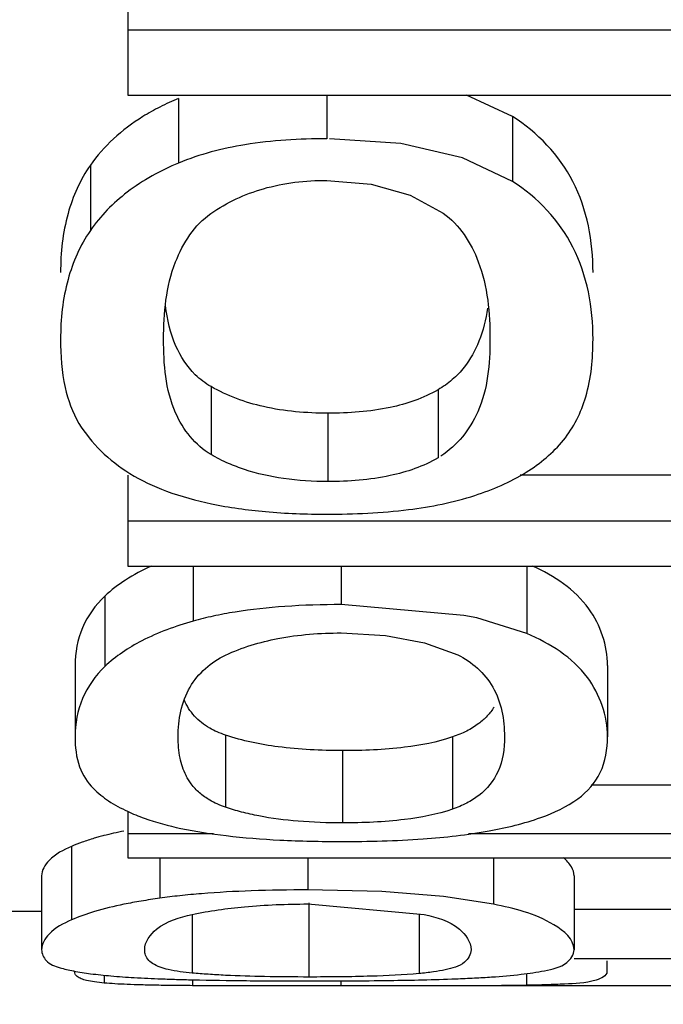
# Paper-space layout 'Sheet' of a CAD drawing. Header units: inches. Extents: x 0.2 to 10.8, y 0.2 to 8.3.
# Tile 511 of 545: x 8.0831 to 8.0935, y 6.6113 to 6.6272. Entities that reach past the tile are written whole.
import ezdxf

# ---------------------------------------------------------------- set-up
doc = ezdxf.new("R2010")
doc.units = ezdxf.units.IN
doc.header["$MEASUREMENT"] = 0
doc.layers.get('0').update_dxf_attribs({"lineweight": 5})

psp = doc.layouts.new('Sheet')

# ---------------------------------------------------------------- linework, layer by layer
at = {"color": 0, "linetype": 'ByBlock', "lineweight": -3}
for p, q in [((8.084877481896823, 6.627742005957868), (8.084877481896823, 6.626010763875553)), ((8.100877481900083, 6.627060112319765), (8.084877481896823, 6.627060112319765)), ((8.084877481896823, 6.626010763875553), (8.100877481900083, 6.626010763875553)), ((8.085697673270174, 6.625958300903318), (8.085697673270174, 6.624914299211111)), ((8.088092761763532, 6.626010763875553), (8.088092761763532, 6.625307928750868)), ((8.091094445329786, 6.625664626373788), (8.090349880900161, 6.626010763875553)), ((8.091094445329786, 6.625664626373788), (8.091094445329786, 6.624617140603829)), ((8.084270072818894, 6.624878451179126), (8.084270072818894, 6.62382163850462)), ((8.086222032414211, 6.621298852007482), (8.086222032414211, 6.620199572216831)), ((8.089890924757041, 6.621247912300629), (8.089890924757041, 6.620148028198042)), ((8.088110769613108, 6.620868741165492), (8.088110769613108, 6.619764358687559)), ((8.084877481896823, 6.619868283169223), (8.084877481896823, 6.618394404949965)), ((8.094818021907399, 6.619868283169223), (8.091216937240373, 6.619868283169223)), ((8.100877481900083, 6.619124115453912), (8.084877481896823, 6.619124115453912)), ((8.084877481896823, 6.618394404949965), (8.100877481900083, 6.618394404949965)), ((8.085931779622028, 6.618394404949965), (8.085931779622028, 6.617505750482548)), ((8.08832686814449, 6.618394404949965), (8.08832686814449, 6.617773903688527)), ((8.09132855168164, 6.618394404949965), (8.09132855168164, 6.617304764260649)), ((8.084504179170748, 6.617912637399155), (8.084504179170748, 6.616773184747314)), ((8.090309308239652, 6.617595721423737), (8.08832686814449, 6.617773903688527)), ((8.090519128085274, 6.617562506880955), (8.090309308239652, 6.617595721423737)), ((8.09132855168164, 6.617304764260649), (8.090519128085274, 6.617562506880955)), ((8.084022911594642, 6.616789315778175), (8.084022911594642, 6.61563653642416)), ((8.092630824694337, 6.616789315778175), (8.092630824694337, 6.61563653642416)), ((8.086456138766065, 6.61566383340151), (8.086456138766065, 6.61449770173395)), ((8.090125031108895, 6.615633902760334), (8.090125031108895, 6.614467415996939)), ((8.088344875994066, 6.615413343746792), (8.088344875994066, 6.614244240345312)), ((8.094881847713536, 6.614851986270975), (8.092365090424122, 6.614851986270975)), ((8.084877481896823, 6.614432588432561), (8.084877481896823, 6.613680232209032)), ((8.086262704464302, 6.614068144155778), (8.084877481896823, 6.614068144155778)), ((8.096601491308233, 6.614068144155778), (8.090383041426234, 6.614068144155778)), ((8.083963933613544, 6.613863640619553), (8.083963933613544, 6.612676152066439)), ((8.084877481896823, 6.613680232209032), (8.100877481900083, 6.613680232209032)), ((8.085391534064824, 6.613680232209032), (8.085391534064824, 6.61302637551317)), ((8.087786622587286, 6.613680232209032), (8.087786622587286, 6.613160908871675)), ((8.090788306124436, 6.613680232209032), (8.090788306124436, 6.612927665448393)), ((8.083482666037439, 6.613387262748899), (8.083482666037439, 6.612194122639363)), ((8.092090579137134, 6.613387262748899), (8.092090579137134, 6.612194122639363)), ((8.088981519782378, 6.613133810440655), (8.087786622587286, 6.613160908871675)), ((8.08997888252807, 6.613054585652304), (8.088981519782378, 6.613133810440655)), ((8.090788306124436, 6.612927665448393), (8.08997888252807, 6.613054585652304)), ((8.087786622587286, 6.612933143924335), (8.089668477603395, 6.612763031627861)), ((8.087804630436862, 6.612950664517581), (8.087804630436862, 6.611752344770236)), ((8.093747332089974, 6.612845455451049), (8.092090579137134, 6.612845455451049)), ((8.083482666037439, 6.612809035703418), (8.08187748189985, 6.612809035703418)), ((8.085915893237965, 6.612761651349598), (8.085915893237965, 6.611816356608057)), ((8.089584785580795, 6.612763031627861), (8.089584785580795, 6.611808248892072)), ((8.095530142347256, 6.612045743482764), (8.092090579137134, 6.612045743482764)), ((8.092621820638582, 6.612011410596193), (8.092621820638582, 6.611842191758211)), ((8.084495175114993, 6.611770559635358), (8.084495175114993, 6.61165496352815)), ((8.091319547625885, 6.611808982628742), (8.091319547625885, 6.611618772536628)), ((8.085922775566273, 6.61170739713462), (8.085922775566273, 6.611612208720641)), ((8.086600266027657, 6.611609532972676), (8.085922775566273, 6.611612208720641)), ((8.087401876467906, 6.611608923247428), (8.086600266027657, 6.611609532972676)), ((8.099189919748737, 6.611609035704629), (8.087401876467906, 6.611608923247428)), ((8.088317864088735, 6.611609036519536), (8.088239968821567, 6.611609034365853)), ((8.088317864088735, 6.611688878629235), (8.088317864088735, 6.611609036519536)), ((8.091319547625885, 6.611618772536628), (8.09051012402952, 6.611611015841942))]:
    psp.add_line(p, q, dxfattribs=at)
for points in [[(8.091094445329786, 6.624617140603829), (8.090285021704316, 6.62499787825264), (8.089287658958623, 6.625229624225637), (8.088136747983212, 6.625305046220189)], [(8.088092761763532, 6.624633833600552), (8.088810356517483, 6.624573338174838), (8.089438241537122, 6.624394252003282), (8.08997461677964, 6.624103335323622)], [(8.08832686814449, 6.617316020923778), (8.08904446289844, 6.617275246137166), (8.089672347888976, 6.617154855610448), (8.090208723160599, 6.616960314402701)]]:
    psp.add_lwpolyline(points, dxfattribs=at)
for points, knots in [([(8.085697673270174, 6.625958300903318), (8.085595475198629, 6.625916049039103), (8.085398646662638, 6.625826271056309), (8.085209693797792, 6.625720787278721), (8.085119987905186, 6.625665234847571)], [0, 0, 0, 0, 0.5117392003, 1, 1, 1, 1]), ([(8.085119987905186, 6.625665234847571), (8.084950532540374, 6.625560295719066), (8.084637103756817, 6.625326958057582), (8.084378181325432, 6.625033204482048), (8.084270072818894, 6.624878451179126)], [0, 0, 0, 0, 0.5135819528, 1, 1, 1, 1]), ([(8.092396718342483, 6.623142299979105), (8.092396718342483, 6.623644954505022), (8.09221801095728, 6.624657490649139), (8.091499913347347, 6.625411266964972), (8.091094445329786, 6.625664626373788)], [0, 0, 0, 0, 0.5125096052, 1, 1, 1, 1]), ([(8.088092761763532, 6.625307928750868), (8.087650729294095, 6.625307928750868), (8.086836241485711, 6.625259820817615), (8.086039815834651, 6.625057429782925), (8.085697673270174, 6.624914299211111)], [0, 0, 0, 0, 0.5437675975, 1, 1, 1, 1]), ([(8.084270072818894, 6.624878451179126), (8.08410594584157, 6.624643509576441), (8.083853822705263, 6.624075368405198), (8.083788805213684, 6.62346334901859), (8.083788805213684, 6.623142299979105)], [0, 0, 0, 0, 0.4716472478, 1, 1, 1, 1]), ([(8.085697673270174, 6.624914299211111), (8.085404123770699, 6.624791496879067), (8.08486574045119, 6.624498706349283), (8.084433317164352, 6.624058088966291), (8.084270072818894, 6.62382163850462)], [0, 0, 0, 0, 0.5254921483, 1, 1, 1, 1]), ([(8.086219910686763, 6.624098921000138), (8.086476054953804, 6.624278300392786), (8.087086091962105, 6.624558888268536), (8.087748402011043, 6.624633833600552), (8.088092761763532, 6.624633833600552)], [0, 0, 0, 0, 0.475915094, 1, 1, 1, 1]), ([(8.092396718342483, 6.622064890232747), (8.092396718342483, 6.622573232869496), (8.092219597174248, 6.623594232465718), (8.091501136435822, 6.624360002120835), (8.091094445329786, 6.624617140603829)], [0, 0, 0, 0, 0.5137339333, 1, 1, 1, 1]), ([(8.085454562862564, 6.622064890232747), (8.085454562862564, 6.622486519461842), (8.085522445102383, 6.623242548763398), (8.08595496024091, 6.623913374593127), (8.086219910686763, 6.624098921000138)], [0, 0, 0, 0, 0.5658776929, 1, 1, 1, 1]), ([(8.08997461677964, 6.624103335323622), (8.090238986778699, 6.623918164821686), (8.090667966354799, 6.62324340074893), (8.0907309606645, 6.622487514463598), (8.0907309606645, 6.622064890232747)], [0, 0, 0, 0, 0.4330181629, 1, 1, 1, 1]), ([(8.084270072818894, 6.62382163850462), (8.084105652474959, 6.623583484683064), (8.083853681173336, 6.623008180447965), (8.083788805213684, 6.622389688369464), (8.083788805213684, 6.622064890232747)], [0, 0, 0, 0, 0.4711818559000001, 1, 1, 1, 1]), ([(8.085965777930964, 6.621491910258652), (8.08583225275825, 6.621621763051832), (8.08560325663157, 6.62197900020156), (8.085513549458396, 6.622386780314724), (8.085485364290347, 6.622610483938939)], [0, 0, 0, 0, 0.4523740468, 1, 1, 1, 1]), ([(8.090691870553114, 6.622567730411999), (8.090664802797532, 6.622385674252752), (8.090584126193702, 6.622046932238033), (8.090414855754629, 6.621739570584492), (8.09031498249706, 6.621613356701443)], [0, 0, 0, 0, 0.5334896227, 1, 1, 1, 1]), ([(8.083788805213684, 6.622064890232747), (8.083788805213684, 6.621804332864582), (8.083820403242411, 6.621334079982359), (8.083978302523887, 6.620882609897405), (8.084085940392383, 6.620705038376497)], [0, 0, 0, 0, 0.5565027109, 1, 1, 1, 1]), ([(8.086222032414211, 6.620199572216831), (8.085966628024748, 6.62034846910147), (8.085503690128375, 6.620944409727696), (8.085454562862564, 6.621663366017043), (8.085454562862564, 6.622064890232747)], [0, 0, 0, 0, 0.4240589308, 1, 1, 1, 1]), ([(8.0907309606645, 6.622064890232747), (8.0907309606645, 6.621668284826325), (8.090668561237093, 6.620938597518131), (8.090198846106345, 6.620342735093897), (8.089936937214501, 6.620176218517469)], [0, 0, 0, 0, 0.5609960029, 1, 1, 1, 1]), ([(8.091919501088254, 6.620433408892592), (8.092085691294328, 6.620636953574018), (8.092345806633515, 6.621170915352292), (8.092396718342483, 6.621752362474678), (8.092396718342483, 6.622064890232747)], [0, 0, 0, 0, 0.4567575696, 1, 1, 1, 1]), ([(8.09031498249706, 6.621613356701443), (8.090257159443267, 6.621540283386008), (8.09012651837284, 6.621404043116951), (8.089972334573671, 6.621295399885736), (8.089890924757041, 6.621247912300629)], [0, 0, 0, 0, 0.4971618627, 1, 1, 1, 1]), ([(8.086222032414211, 6.621298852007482), (8.086175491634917, 6.621325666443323), (8.086085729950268, 6.621384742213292), (8.08600409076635, 6.621454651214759), (8.085965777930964, 6.621491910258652)], [0, 0, 0, 0, 0.5012606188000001, 1, 1, 1, 1]), ([(8.088110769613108, 6.620868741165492), (8.087762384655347, 6.620868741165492), (8.087107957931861, 6.620922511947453), (8.08648445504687, 6.621147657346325), (8.086222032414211, 6.621298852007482)], [0, 0, 0, 0, 0.534950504, 1, 1, 1, 1]), ([(8.089890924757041, 6.621247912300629), (8.089653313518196, 6.621109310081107), (8.089061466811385, 6.620910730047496), (8.088447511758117, 6.620868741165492), (8.088110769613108, 6.620868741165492)], [0, 0, 0, 0, 0.4496088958, 1, 1, 1, 1]), ([(8.084085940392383, 6.620705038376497), (8.084184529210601, 6.620542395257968), (8.084430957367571, 6.620237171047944), (8.084741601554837, 6.620000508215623), (8.084908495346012, 6.619895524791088)], [0, 0, 0, 0, 0.4909943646, 1, 1, 1, 1]), ([(8.090485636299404, 6.619539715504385), (8.090775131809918, 6.619633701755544), (8.091304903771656, 6.619856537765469), (8.091752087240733, 6.62022836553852), (8.091919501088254, 6.620433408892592)], [0, 0, 0, 0, 0.5348478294, 1, 1, 1, 1]), ([(8.086504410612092, 6.620056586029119), (8.086455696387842, 6.62007784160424), (8.086360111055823, 6.620122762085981), (8.086267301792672, 6.620173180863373), (8.086222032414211, 6.620199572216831)], [0, 0, 0, 0, 0.5035479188, 1, 1, 1, 1]), ([(8.08676122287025, 6.619958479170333), (8.086717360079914, 6.619973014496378), (8.086630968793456, 6.62000375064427), (8.086546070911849, 6.620038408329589), (8.086504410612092, 6.620056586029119)], [0, 0, 0, 0, 0.5041184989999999, 1, 1, 1, 1]), ([(8.089890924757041, 6.620148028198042), (8.089653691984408, 6.620008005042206), (8.08906201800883, 6.619806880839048), (8.088447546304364, 6.619764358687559), (8.088110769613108, 6.619764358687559)], [0, 0, 0, 0, 0.4499365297, 1, 1, 1, 1]), ([(8.084908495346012, 6.619895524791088), (8.08509382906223, 6.619778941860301), (8.085525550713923, 6.619579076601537), (8.085982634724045, 6.619456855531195), (8.086229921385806, 6.619404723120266)], [0, 0, 0, 0, 0.4642023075, 1, 1, 1, 1]), ([(8.088110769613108, 6.619764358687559), (8.087871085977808, 6.619764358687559), (8.087414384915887, 6.6197912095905), (8.086966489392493, 6.619890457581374), (8.08676122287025, 6.619958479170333)], [0, 0, 0, 0, 0.5257059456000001, 1, 1, 1, 1]), ([(8.088092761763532, 6.619235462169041), (8.08853421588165, 6.619235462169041), (8.089341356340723, 6.619272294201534), (8.090138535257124, 6.619427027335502), (8.090485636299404, 6.619539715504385)], [0, 0, 0, 0, 0.5474453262, 1, 1, 1, 1]), ([(8.086229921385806, 6.619404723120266), (8.086516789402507, 6.619344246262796), (8.08713689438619, 6.61925833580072), (8.087761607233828, 6.619235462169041), (8.088092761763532, 6.619235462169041)], [0, 0, 0, 0, 0.4695824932, 1, 1, 1, 1]), ([(8.085257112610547, 6.618396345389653), (8.085112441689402, 6.618331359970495), (8.08484636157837, 6.618191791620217), (8.0846063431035, 6.618009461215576), (8.084504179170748, 6.617912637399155)], [0, 0, 0, 0, 0.5297977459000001, 1, 1, 1, 1]), ([(8.092630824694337, 6.616789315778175), (8.092630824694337, 6.617111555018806), (8.09238939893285, 6.617833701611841), (8.091767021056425, 6.618239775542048), (8.09142121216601, 6.61839737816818)], [0, 0, 0, 0, 0.4588546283, 1, 1, 1, 1]), ([(8.084504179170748, 6.617912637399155), (8.084352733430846, 6.617769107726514), (8.084100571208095, 6.61742011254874), (8.084022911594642, 6.616997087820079), (8.084022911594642, 6.616789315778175)], [0, 0, 0, 0, 0.5010592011, 1, 1, 1, 1]), ([(8.086609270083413, 6.617653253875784), (8.086491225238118, 6.617634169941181), (8.086263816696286, 6.617591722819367), (8.086039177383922, 6.617536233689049), (8.085931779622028, 6.617505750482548)], [0, 0, 0, 0, 0.5171645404, 1, 1, 1, 1]), ([(8.08832686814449, 6.617773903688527), (8.088021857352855, 6.617773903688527), (8.087447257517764, 6.61775733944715), (8.086875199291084, 6.617696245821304), (8.086609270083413, 6.617653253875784)], [0, 0, 0, 0, 0.5310143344, 1, 1, 1, 1]), ([(8.085931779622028, 6.617505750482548), (8.085646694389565, 6.617424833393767), (8.085137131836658, 6.617241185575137), (8.08467910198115, 6.616940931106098), (8.084504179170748, 6.616773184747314)], [0, 0, 0, 0, 0.5501106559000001, 1, 1, 1, 1]), ([(8.086454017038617, 6.616957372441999), (8.086722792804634, 6.617082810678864), (8.08734283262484, 6.617267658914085), (8.087984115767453, 6.617316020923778), (8.08832686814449, 6.617316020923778)], [0, 0, 0, 0, 0.4639120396, 1, 1, 1, 1]), ([(8.092630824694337, 6.61563653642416), (8.092630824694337, 6.615974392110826), (8.0923675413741, 6.616736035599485), (8.091698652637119, 6.617146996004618), (8.09132855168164, 6.617304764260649)], [0, 0, 0, 0, 0.4564501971, 1, 1, 1, 1]), ([(8.085688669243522, 6.61563653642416), (8.085688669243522, 6.615911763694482), (8.085791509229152, 6.616466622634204), (8.086220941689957, 6.616848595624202), (8.086454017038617, 6.616957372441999)], [0, 0, 0, 0, 0.516920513, 1, 1, 1, 1]), ([(8.090208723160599, 6.616960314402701), (8.090440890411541, 6.616851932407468), (8.090868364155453, 6.616466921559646), (8.090965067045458, 6.615912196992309), (8.090965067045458, 6.61563653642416)], [0, 0, 0, 0, 0.4817239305, 1, 1, 1, 1]), ([(8.084504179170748, 6.616773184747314), (8.084352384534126, 6.616627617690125), (8.08410017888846, 6.616273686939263), (8.084022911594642, 6.615846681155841), (8.084022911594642, 6.61563653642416)], [0, 0, 0, 0, 0.50019961, 1, 1, 1, 1]), ([(8.086199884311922, 6.615777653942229), (8.086109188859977, 6.615829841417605), (8.085941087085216, 6.615959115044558), (8.085827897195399, 6.616139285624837), (8.085787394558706, 6.616234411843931)], [0, 0, 0, 0, 0.5030009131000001, 1, 1, 1, 1]), ([(8.090797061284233, 6.61611694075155), (8.09076505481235, 6.616065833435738), (8.090690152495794, 6.61596841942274), (8.090598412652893, 6.615886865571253), (8.090549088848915, 6.615849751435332)], [0, 0, 0, 0, 0.4941602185, 1, 1, 1, 1]), ([(8.086456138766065, 6.61566383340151), (8.086410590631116, 6.615679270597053), (8.08632312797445, 6.615712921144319), (8.086239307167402, 6.615754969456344), (8.086199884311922, 6.615777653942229)], [0, 0, 0, 0, 0.5139433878, 1, 1, 1, 1]), ([(8.090549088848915, 6.615849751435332), (8.09048849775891, 6.615804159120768), (8.090351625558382, 6.615721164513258), (8.090203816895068, 6.61566087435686), (8.090125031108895, 6.615633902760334)], [0, 0, 0, 0, 0.4765991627, 1, 1, 1, 1]), ([(8.084022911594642, 6.61563653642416), (8.084022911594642, 6.615473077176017), (8.084056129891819, 6.61516480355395), (8.084221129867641, 6.614896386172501), (8.08432004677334, 6.614798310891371)], [0, 0, 0, 0, 0.5399059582, 1, 1, 1, 1]), ([(8.085816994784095, 6.615011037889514), (8.085772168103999, 6.615099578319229), (8.085705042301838, 6.615306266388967), (8.085688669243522, 6.615521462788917), (8.085688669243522, 6.61563653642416)], [0, 0, 0, 0, 0.4630629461, 1, 1, 1, 1]), ([(8.088344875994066, 6.615413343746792), (8.087997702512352, 6.615413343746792), (8.087359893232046, 6.615442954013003), (8.086730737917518, 6.615570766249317), (8.086456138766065, 6.61566383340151)], [0, 0, 0, 0, 0.5449147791, 1, 1, 1, 1]), ([(8.090125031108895, 6.615633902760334), (8.089875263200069, 6.615548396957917), (8.089280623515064, 6.615436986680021), (8.088680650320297, 6.615413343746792), (8.088344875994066, 6.615413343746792)], [0, 0, 0, 0, 0.4401642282, 1, 1, 1, 1]), ([(8.090965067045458, 6.61563653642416), (8.090965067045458, 6.615447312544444), (8.090916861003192, 6.615080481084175), (8.090682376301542, 6.614787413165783), (8.09054953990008, 6.614686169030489)], [0, 0, 0, 0, 0.5311629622, 1, 1, 1, 1]), ([(8.092153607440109, 6.614635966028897), (8.092303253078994, 6.614744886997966), (8.092570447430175, 6.615045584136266), (8.092630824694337, 6.615439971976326), (8.092630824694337, 6.61563653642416)], [0, 0, 0, 0, 0.4849648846, 1, 1, 1, 1]), ([(8.085901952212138, 6.614873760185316), (8.085885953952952, 6.614895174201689), (8.085855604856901, 6.614939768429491), (8.085829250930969, 6.614986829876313), (8.085816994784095, 6.615011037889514)], [0, 0, 0, 0, 0.4962538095, 1, 1, 1, 1]), ([(8.08432004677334, 6.614798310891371), (8.084394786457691, 6.614724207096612), (8.08457050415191, 6.614586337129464), (8.084766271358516, 6.614480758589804), (8.084871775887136, 6.614431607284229)], [0, 0, 0, 0, 0.4748633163, 1, 1, 1, 1]), ([(8.086199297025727, 6.614613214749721), (8.086141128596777, 6.614647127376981), (8.08603204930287, 6.614723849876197), (8.085940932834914, 6.614821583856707), (8.085901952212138, 6.614873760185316)], [0, 0, 0, 0, 0.5083144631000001, 1, 1, 1, 1]), ([(8.086456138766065, 6.61449770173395), (8.086410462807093, 6.614513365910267), (8.086322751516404, 6.614547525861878), (8.086238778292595, 6.614590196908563), (8.086199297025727, 6.614613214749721)], [0, 0, 0, 0, 0.5137579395, 1, 1, 1, 1]), ([(8.09054953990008, 6.614686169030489), (8.090488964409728, 6.614640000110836), (8.090352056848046, 6.614555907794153), (8.090203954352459, 6.614494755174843), (8.090125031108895, 6.614467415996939)], [0, 0, 0, 0, 0.4769543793, 1, 1, 1, 1]), ([(8.090719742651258, 6.614115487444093), (8.091001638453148, 6.61416764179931), (8.091500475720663, 6.614285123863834), (8.091971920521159, 6.614503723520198), (8.092153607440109, 6.614635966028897)], [0, 0, 0, 0, 0.5605807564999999, 1, 1, 1, 1]), ([(8.086995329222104, 6.614356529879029), (8.08690136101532, 6.614374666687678), (8.086719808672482, 6.614415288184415), (8.08654145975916, 6.614468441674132), (8.086456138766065, 6.61449770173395)], [0, 0, 0, 0, 0.5148028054, 1, 1, 1, 1]), ([(8.090125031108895, 6.614467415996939), (8.089875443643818, 6.614380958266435), (8.089280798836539, 6.614268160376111), (8.088680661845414, 6.614244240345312), (8.088344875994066, 6.614244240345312)], [0, 0, 0, 0, 0.4402858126, 1, 1, 1, 1]), ([(8.084871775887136, 6.614431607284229), (8.084915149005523, 6.614411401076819), (8.085004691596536, 6.614372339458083), (8.085095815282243, 6.614337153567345), (8.08514260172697, 6.614320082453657)], [0, 0, 0, 0, 0.4899918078, 1, 1, 1, 1]), ([(8.08514260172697, 6.614320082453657), (8.08533488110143, 6.614249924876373), (8.08577300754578, 6.614135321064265), (8.086219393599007, 6.614068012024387), (8.08646402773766, 6.6140388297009)], [0, 0, 0, 0, 0.4537857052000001, 1, 1, 1, 1]), ([(8.088344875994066, 6.614244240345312), (8.088105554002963, 6.614244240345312), (8.08765341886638, 6.61425932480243), (8.087204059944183, 6.614316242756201), (8.086995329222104, 6.614356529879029)], [0, 0, 0, 0, 0.5295846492, 1, 1, 1, 1]), ([(8.084333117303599, 6.613994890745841), (8.084266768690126, 6.613975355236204), (8.084142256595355, 6.613935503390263), (8.084020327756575, 6.613888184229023), (8.083963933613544, 6.613863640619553)], [0, 0, 0, 0, 0.5293158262, 1, 1, 1, 1]), ([(8.084489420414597, 6.614037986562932), (8.084462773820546, 6.614031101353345), (8.084410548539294, 6.61401717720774), (8.084358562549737, 6.614002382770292), (8.084333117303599, 6.613994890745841)], [0, 0, 0, 0, 0.5092182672, 1, 1, 1, 1]), ([(8.08481384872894, 6.614112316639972), (8.084757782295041, 6.614100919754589), (8.084649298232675, 6.614077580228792), (8.084541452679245, 6.614051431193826), (8.084489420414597, 6.614037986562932)], [0, 0, 0, 0, 0.5156454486, 1, 1, 1, 1]), ([(8.08646402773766, 6.6140388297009), (8.08675305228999, 6.614004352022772), (8.087373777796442, 6.613956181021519), (8.0879959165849, 6.613943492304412), (8.08832686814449, 6.613943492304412)], [0, 0, 0, 0, 0.4679451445, 1, 1, 1, 1]), ([(8.08832686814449, 6.613943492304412), (8.088767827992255, 6.613943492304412), (8.089568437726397, 6.613963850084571), (8.090366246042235, 6.614050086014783), (8.090719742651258, 6.614115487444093)], [0, 0, 0, 0, 0.550886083, 1, 1, 1, 1]), ([(8.083963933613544, 6.613863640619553), (8.083833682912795, 6.613806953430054), (8.083622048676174, 6.613701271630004), (8.083482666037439, 6.613479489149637), (8.083482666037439, 6.613387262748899)], [0, 0, 0, 0, 0.6063379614, 1, 1, 1, 1]), ([(8.092090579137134, 6.613387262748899), (8.092090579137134, 6.613437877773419), (8.09205232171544, 6.613552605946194), (8.091970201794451, 6.613635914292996), (8.091921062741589, 6.613676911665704)], [0, 0, 0, 0, 0.4416259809, 1, 1, 1, 1]), ([(8.085391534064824, 6.61302637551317), (8.085290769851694, 6.61301219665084), (8.08509760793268, 6.612982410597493), (8.08490545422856, 6.612946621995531), (8.08481371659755, 6.61292775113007)], [0, 0, 0, 0, 0.5207211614, 1, 1, 1, 1]), ([(8.086069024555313, 6.613099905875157), (8.085951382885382, 6.613090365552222), (8.085725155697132, 6.613069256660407), (8.085499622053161, 6.613041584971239), (8.085391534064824, 6.61302637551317)], [0, 0, 0, 0, 0.5195330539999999, 1, 1, 1, 1]), ([(8.087786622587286, 6.613160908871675), (8.087481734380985, 6.613160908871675), (8.086908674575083, 6.613152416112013), (8.086336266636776, 6.613121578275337), (8.086069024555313, 6.613099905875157)], [0, 0, 0, 0, 0.5320840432, 1, 1, 1, 1]), ([(8.08481371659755, 6.61292775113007), (8.084653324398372, 6.612894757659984), (8.08436537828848, 6.612825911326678), (8.084084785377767, 6.612729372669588), (8.083963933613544, 6.612676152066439)], [0, 0, 0, 0, 0.5535816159, 1, 1, 1, 1]), ([(8.085913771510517, 6.612761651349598), (8.08619318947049, 6.612822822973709), (8.086816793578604, 6.612909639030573), (8.087444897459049, 6.612933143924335), (8.087786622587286, 6.612933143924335)], [0, 0, 0, 0, 0.4556443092, 1, 1, 1, 1]), ([(8.092090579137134, 6.612194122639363), (8.092090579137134, 6.61236615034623), (8.091600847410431, 6.612758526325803), (8.091125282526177, 6.612857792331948), (8.090788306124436, 6.612927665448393)], [0, 0, 0, 0, 0.3332759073, 1, 1, 1, 1]), ([(8.085148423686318, 6.612194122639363), (8.085148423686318, 6.612321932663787), (8.085383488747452, 6.612629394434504), (8.085712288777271, 6.612717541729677), (8.085913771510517, 6.612761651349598)], [0, 0, 0, 0, 0.3825907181, 1, 1, 1, 1]), ([(8.089668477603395, 6.612763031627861), (8.08986864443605, 6.612719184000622), (8.090197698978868, 6.61263076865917), (8.090424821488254, 6.612321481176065), (8.090424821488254, 6.612194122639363)], [0, 0, 0, 0, 0.6167035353, 1, 1, 1, 1]), ([(8.083963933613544, 6.612676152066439), (8.083833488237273, 6.612618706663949), (8.083621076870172, 6.612510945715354), (8.083482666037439, 6.612287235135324), (8.083482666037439, 6.612194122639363)], [0, 0, 0, 0, 0.6048638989, 1, 1, 1, 1]), ([(8.083482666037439, 6.612194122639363), (8.083482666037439, 6.612130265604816), (8.083550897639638, 6.611978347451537), (8.08369986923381, 6.61192721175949), (8.083779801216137, 6.611902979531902)], [0, 0, 0, 0, 0.4332773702, 1, 1, 1, 1]), ([(8.085156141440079, 6.612127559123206), (8.08515352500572, 6.612138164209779), (8.085149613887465, 6.612160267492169), (8.085148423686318, 6.612182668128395), (8.085148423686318, 6.612194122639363)], [0, 0, 0, 0, 0.4881250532, 1, 1, 1, 1]), ([(8.085276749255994, 6.611969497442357), (8.085247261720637, 6.611988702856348), (8.085194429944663, 6.612033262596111), (8.085163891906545, 6.612096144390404), (8.085156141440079, 6.612127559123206)], [0, 0, 0, 0, 0.5209755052, 1, 1, 1, 1]), ([(8.090424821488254, 6.612194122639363), (8.090424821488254, 6.612118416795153), (8.090313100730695, 6.611932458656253), (8.090118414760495, 6.611892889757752), (8.09000929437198, 6.61186875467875)], [0, 0, 0, 0, 0.4038432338, 1, 1, 1, 1]), ([(8.091613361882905, 6.611854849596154), (8.091738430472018, 6.611880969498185), (8.091952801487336, 6.611915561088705), (8.092090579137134, 6.612114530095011), (8.092090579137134, 6.612194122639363)], [0, 0, 0, 0, 0.6161615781, 1, 1, 1, 1]), ([(8.083779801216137, 6.611902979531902), (8.083813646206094, 6.611892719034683), (8.083885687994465, 6.611873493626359), (8.083958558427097, 6.611857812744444), (8.083996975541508, 6.611850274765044)], [0, 0, 0, 0, 0.4746124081, 1, 1, 1, 1]), ([(8.085915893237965, 6.611816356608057), (8.085786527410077, 6.611828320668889), (8.08556877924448, 6.611854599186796), (8.08535252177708, 6.611920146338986), (8.085276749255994, 6.611969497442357)], [0, 0, 0, 0, 0.5896120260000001, 1, 1, 1, 1]), ([(8.083996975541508, 6.611850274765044), (8.08408913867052, 6.611832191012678), (8.084290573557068, 6.611801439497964), (8.084493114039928, 6.611780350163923), (8.084602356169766, 6.611770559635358)], [0, 0, 0, 0, 0.4612980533, 1, 1, 1, 1]), ([(8.084059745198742, 6.611758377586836), (8.084046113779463, 6.611768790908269), (8.084022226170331, 6.611793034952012), (8.084013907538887, 6.61182654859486), (8.084013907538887, 6.611842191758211)], [0, 0, 0, 0, 0.5230301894, 1, 1, 1, 1]), ([(8.084210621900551, 6.611696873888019), (8.084180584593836, 6.611704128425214), (8.084128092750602, 6.611719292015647), (8.08407855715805, 6.611744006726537), (8.084059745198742, 6.611758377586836)], [0, 0, 0, 0, 0.5662214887, 1, 1, 1, 1]), ([(8.084602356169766, 6.611770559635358), (8.084728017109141, 6.611759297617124), (8.084999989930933, 6.611740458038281), (8.08527229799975, 6.611728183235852), (8.08541860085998, 6.611722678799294)], [0, 0, 0, 0, 0.4628688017, 1, 1, 1, 1]), ([(8.0864550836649, 6.611779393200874), (8.086361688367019, 6.611783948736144), (8.086181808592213, 6.611794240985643), (8.086002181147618, 6.611808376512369), (8.085915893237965, 6.611816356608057)], [0, 0, 0, 0, 0.5190111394, 1, 1, 1, 1]), ([(8.087804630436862, 6.611752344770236), (8.087565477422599, 6.611752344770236), (8.08711549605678, 6.611755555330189), (8.086665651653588, 6.611769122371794), (8.0864550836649, 6.611779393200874)], [0, 0, 0, 0, 0.5314850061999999, 1, 1, 1, 1]), ([(8.089584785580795, 6.611808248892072), (8.089327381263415, 6.611784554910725), (8.088733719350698, 6.611757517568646), (8.088139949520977, 6.611752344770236), (8.087804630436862, 6.611752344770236)], [0, 0, 0, 0, 0.4353106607, 1, 1, 1, 1]), ([(8.09000929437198, 6.61186875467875), (8.08994526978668, 6.611854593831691), (8.08980407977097, 6.61183085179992), (8.089661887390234, 6.61181534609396), (8.089584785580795, 6.611808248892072)], [0, 0, 0, 0, 0.4585458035, 1, 1, 1, 1]), ([(8.090179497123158, 6.61172339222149), (8.090280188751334, 6.611727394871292), (8.09047307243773, 6.611736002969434), (8.090665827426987, 6.611747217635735), (8.09075791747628, 6.611753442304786)], [0, 0, 0, 0, 0.5219374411, 1, 1, 1, 1]), ([(8.09075791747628, 6.611753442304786), (8.090917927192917, 6.611764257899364), (8.0912042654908, 6.61178808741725), (8.091489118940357, 6.611828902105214), (8.091613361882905, 6.611854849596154)], [0, 0, 0, 0, 0.5582169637, 1, 1, 1, 1]), ([(8.092621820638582, 6.611842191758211), (8.092621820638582, 6.61176867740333), (8.092321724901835, 6.611637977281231), (8.092108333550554, 6.611648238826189), (8.091935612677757, 6.611638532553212)], [0, 0, 0, 0, 0.29822329, 1, 1, 1, 1]), ([(8.084495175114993, 6.61165496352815), (8.084442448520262, 6.611659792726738), (8.084347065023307, 6.611670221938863), (8.08425240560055, 6.611686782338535), (8.084210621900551, 6.611696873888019)], [0, 0, 0, 0, 0.5519230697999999, 1, 1, 1, 1]), ([(8.08486393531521, 6.611631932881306), (8.084798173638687, 6.611634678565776), (8.08467514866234, 6.611640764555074), (8.084552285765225, 6.611649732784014), (8.084495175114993, 6.61165496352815)], [0, 0, 0, 0, 0.5343807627, 1, 1, 1, 1]), ([(8.085344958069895, 6.611618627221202), (8.085260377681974, 6.611620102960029), (8.085100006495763, 6.611623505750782), (8.084939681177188, 6.61162877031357), (8.08486393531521, 6.611631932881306)], [0, 0, 0, 0, 0.527372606, 1, 1, 1, 1]), ([(8.085922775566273, 6.611612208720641), (8.085822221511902, 6.611612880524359), (8.085629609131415, 6.611614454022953), (8.085437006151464, 6.611617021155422), (8.085344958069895, 6.611618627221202)], [0, 0, 0, 0, 0.5220493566, 1, 1, 1, 1]), ([(8.08541860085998, 6.611722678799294), (8.085500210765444, 6.61171960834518), (8.085668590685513, 6.611713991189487), (8.085837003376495, 6.611709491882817), (8.085923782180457, 6.61170739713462)], [0, 0, 0, 0, 0.4847557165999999, 1, 1, 1, 1]), ([(8.085923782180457, 6.61170739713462), (8.086213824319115, 6.61170039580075), (8.086834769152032, 6.611691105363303), (8.087455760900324, 6.611688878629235), (8.087786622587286, 6.611688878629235)], [0, 0, 0, 0, 0.4672014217, 1, 1, 1, 1]), ([(8.087786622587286, 6.611688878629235), (8.088227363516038, 6.611688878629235), (8.089025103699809, 6.611692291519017), (8.08982277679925, 6.611709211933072), (8.090179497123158, 6.61172339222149)], [0, 0, 0, 0, 0.5524848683, 1, 1, 1, 1]), ([(8.091935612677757, 6.611638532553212), (8.091841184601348, 6.611633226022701), (8.091635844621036, 6.611625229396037), (8.091430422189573, 6.611620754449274), (8.091319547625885, 6.611618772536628)], [0, 0, 0, 0, 0.4602977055, 1, 1, 1, 1])]:
    psp.add_open_spline(points, degree=3, knots=knots, dxfattribs=at)
psp.add_open_spline([(8.122878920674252, 6.614317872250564), (8.111362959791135, 6.612577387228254), (8.099848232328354, 6.610828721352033), (8.088334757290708, 6.609071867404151)], degree=3, dxfattribs=at)

doc.saveas('drawing.dxf')
